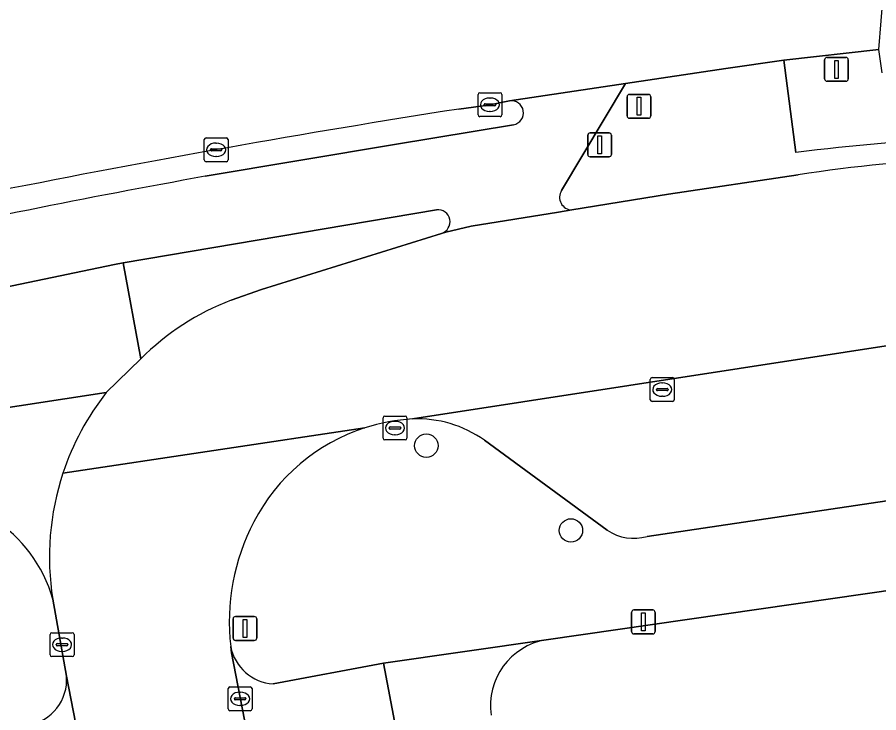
# Model space of a CAD drawing. Extents: x 159217 to 160349, y 381246 to 382172.
# Drawn here: x 160111.76 to 160147.81, y 382099.69 to 382128.8 of the extents above; entities that cross this region are included whole.
import ezdxf

# ---------------------------------------------------------------- set-up
doc = ezdxf.new("R2010")
doc.units = 0
for name, color, linetype in [('IMGEO_Berm_groen', 7, 'Continuous'), ('IMGEO_Berm_open', 7, 'Continuous'), ('IMGEO_Boom', 7, 'Continuous'), ('IMGEO_Drukknoppaal', 7, 'Continuous'), ('IMGEO_Fietspad_gesloten', 7, 'Continuous'), ('IMGEO_Kolk', 7, 'Continuous'), ('IMGEO_Lichtmast', 7, 'Continuous'), ('IMGEO_Parkeervlak_open', 7, 'Continuous'), ('IMGEO_Rijbaan_lokaal_open', 7, 'Continuous'), ('IMGEO_Rijbaan_regionaal_gesloten', 7, 'Continuous'), ('IMGEO_Verkeerseiland_open', 7, 'Continuous'), ('IMGEO_Verkeersregelinstallatiepaal', 7, 'Continuous'), ('IMGEO_Voetpad_open', 7, 'Continuous')]:
    doc.layers.add(name, color=color, linetype=linetype)

msp = doc.modelspace()

# ---------------------------------------------------------------- linework, layer by layer
at = {"layer": 'IMGEO_Berm_groen'}
for points in [[(160116.93, 382114.496), (160116.195, 382118.514), (160115.824, 382118.451), (160108.252, 382116.872)], [(160097.443, 382110.336), (160115.487, 382113.092), (160116.93, 382114.496)]]:
    msp.add_lwpolyline(points, dxfattribs=at)
at = {"layer": 'IMGEO_Berm_open'}
for points in [[(160132.364, 382125.3), (160131.463, 382125.121), (160130.242, 382124.955)], [(160119.626, 382122.141), (160127.548, 382123.474), (160132.522, 382124.298)], [(160129.309, 382120.737), (160116.195, 382118.514), (160116.93, 382114.496)], [(160120.71, 382116.954), (160121.987, 382117.403), (160129.512, 382119.752)]]:
    msp.add_lwpolyline(points, dxfattribs=at)
for centre, radius, start, end in [((160132.435, 382124.798), 0.507, 279.8784, 98.0433), ((160203.683, 381655.947), 474.723, 98.89961, 101.2695), ((160198.169, 381690.722), 438.511, 100.31809, 102.28686), ((160129.365, 382120.235), 0.505, 286.8727, 96.4175), ((160124.476, 382107.027), 10.618, 110.7757, 135.2934)]:
    msp.add_arc(centre, radius, start, end, dxfattribs=at)
at = {"layer": 'IMGEO_Boom'}
for centre in [(160128.878, 382110.867), (160134.93, 382107.32)]:
    msp.add_circle(centre, 0.489, dxfattribs=at)
at = {"layer": 'IMGEO_Drukknoppaal'}
for p, q in [((160135.732, 382123.955), (160136.522, 382123.955)), ((160136.522, 382123.955), (160135.732, 382123.955)), ((160135.632, 382123.055), (160135.632, 382123.855)), ((160135.632, 382123.855), (160135.632, 382123.055)), ((160136.622, 382123.855), (160136.622, 382123.055)), ((160136.622, 382123.055), (160136.622, 382123.855)), ((160136.522, 382122.955), (160135.732, 382122.955)), ((160135.732, 382122.955), (160136.522, 382122.955))]:
    msp.add_line(p, q, dxfattribs=at)
msp.add_lwpolyline([(160136.052, 382123.83), (160136.202, 382123.83), (160136.202, 382123.08), (160136.052, 382123.08), (160136.052, 382123.83)], dxfattribs=at)
for centre, start, end in [((160135.732, 382123.855), 90, 180), ((160135.732, 382123.855), 90, 180), ((160136.522, 382123.855), 0, 90), ((160136.522, 382123.855), 360, 90), ((160135.732, 382123.055), 180, 270), ((160135.732, 382123.055), 180, 270), ((160136.522, 382123.055), 270, 0), ((160136.522, 382123.055), 270, 0)]:
    msp.add_arc(centre, 0.1, start, end, dxfattribs=at)
at = {"layer": 'IMGEO_Fietspad_gesloten'}
for points in [[(160134.538, 382121.541), (160137.212, 382126.026), (160132.364, 382125.3)], [(160132.522, 382124.298), (160127.548, 382123.474), (160119.626, 382122.141)], [(160108.252, 382116.872), (160115.824, 382118.451), (160116.195, 382118.514), (160129.309, 382120.737)], [(160129.512, 382119.752), (160129.698, 382119.8), (160130.749, 382120.049), (160134.408, 382120.645), (160134.97, 382120.737)], [(160115.487, 382113.092), (160097.443, 382110.336)]]:
    msp.add_lwpolyline(points, dxfattribs=at)
for centre, radius, start, end in [((160132.435, 382124.798), 0.507, 279.8784, 98.0433), ((160198.169, 381690.722), 438.511, 100.31809, 102.28686), ((160134.975, 382121.258), 0.521, 147.0454, 269.4541), ((160129.365, 382120.235), 0.505, 286.8727, 96.4175), ((160124.223, 382106.216), 11.117, 141.7956, 161.6354), ((160124.254, 382106.215), 11.147, 161.6807, 189.1534), ((160107.664, 382102.891), 5.796, 15.5172, 99.4962)]:
    msp.add_arc(centre, radius, start, end, dxfattribs=at)
at = {"layer": 'IMGEO_Kolk'}
for p, q in [((160131.041, 382124.709), (160131.041, 382125.561)), ((160131.116, 382125.635), (160131.968, 382125.635)), ((160131.529, 382125.415), (160131.554, 382125.415)), ((160132.042, 382125.561), (160132.042, 382124.709)), ((160131.3, 382125.129), (160131.3, 382125.141)), ((160131.738, 382125.092), (160131.34, 382125.092)), ((160131.343, 382125.178), (160131.741, 382125.178)), ((160131.784, 382125.141), (160131.784, 382125.129)), ((160131.968, 382124.635), (160131.116, 382124.635)), ((160131.552, 382124.855), (160131.527, 382124.855)), ((160119.585, 382122.823), (160119.585, 382123.675)), ((160119.66, 382123.749), (160120.512, 382123.749)), ((160120.073, 382123.529), (160120.098, 382123.529)), ((160120.586, 382123.675), (160120.586, 382122.823)), ((160119.844, 382123.243), (160119.844, 382123.255)), ((160120.282, 382123.206), (160119.884, 382123.206)), ((160119.887, 382123.292), (160120.285, 382123.292)), ((160120.328, 382123.255), (160120.328, 382123.243)), ((160120.096, 382122.969), (160120.071, 382122.969)), ((160120.512, 382122.749), (160119.66, 382122.749)), ((160138.25, 382112.789), (160138.25, 382113.641)), ((160138.325, 382113.715), (160139.177, 382113.715)), ((160138.738, 382113.495), (160138.763, 382113.495)), ((160139.251, 382113.641), (160139.251, 382112.789)), ((160138.509, 382113.209), (160138.509, 382113.221)), ((160138.947, 382113.172), (160138.549, 382113.172)), ((160138.552, 382113.258), (160138.95, 382113.258)), ((160138.993, 382113.221), (160138.993, 382113.209)), ((160139.177, 382112.715), (160138.325, 382112.715)), ((160138.761, 382112.935), (160138.736, 382112.935)), ((160127.067, 382111.18), (160127.067, 382112.032)), ((160127.142, 382112.106), (160127.994, 382112.106)), ((160128.068, 382112.032), (160128.068, 382111.18)), ((160127.326, 382111.6), (160127.326, 382111.612)), ((160127.369, 382111.649), (160127.767, 382111.649)), ((160127.555, 382111.886), (160127.58, 382111.886)), ((160127.81, 382111.612), (160127.81, 382111.6)), ((160127.764, 382111.563), (160127.366, 382111.563)), ((160127.578, 382111.326), (160127.553, 382111.326)), ((160127.994, 382111.106), (160127.142, 382111.106)), ((160113.135, 382102.113), (160113.135, 382102.965)), ((160113.21, 382103.039), (160114.062, 382103.039)), ((160114.136, 382102.965), (160114.136, 382102.113)), ((160113.623, 382102.819), (160113.648, 382102.819)), ((160113.394, 382102.533), (160113.394, 382102.545)), ((160113.832, 382102.496), (160113.434, 382102.496)), ((160113.437, 382102.582), (160113.835, 382102.582)), ((160113.646, 382102.259), (160113.621, 382102.259)), ((160113.878, 382102.545), (160113.878, 382102.533)), ((160114.062, 382102.039), (160113.21, 382102.039)), ((160120.586, 382099.849), (160120.586, 382100.701)), ((160120.661, 382100.775), (160121.513, 382100.775)), ((160121.074, 382100.555), (160121.099, 382100.555)), ((160121.587, 382100.701), (160121.587, 382099.849)), ((160120.845, 382100.269), (160120.845, 382100.281)), ((160121.283, 382100.232), (160120.885, 382100.232)), ((160120.888, 382100.318), (160121.286, 382100.318)), ((160121.329, 382100.281), (160121.329, 382100.269)), ((160121.513, 382099.775), (160120.661, 382099.775)), ((160121.097, 382099.995), (160121.072, 382099.995))]:
    msp.add_line(p, q, dxfattribs=at)
for points in [[(160131.041, 382124.709), (160131.041, 382125.561)], [(160131.116, 382125.635), (160131.968, 382125.635)], [(160132.042, 382125.561), (160132.042, 382124.709)], [(160131.968, 382124.635), (160131.116, 382124.635)], [(160119.585, 382122.823), (160119.585, 382123.675)], [(160119.66, 382123.749), (160120.512, 382123.749)], [(160120.586, 382123.675), (160120.586, 382122.823)], [(160120.512, 382122.749), (160119.66, 382122.749)], [(160138.25, 382112.789), (160138.25, 382113.641)], [(160138.325, 382113.715), (160139.177, 382113.715)], [(160139.251, 382113.641), (160139.251, 382112.789)], [(160139.177, 382112.715), (160138.325, 382112.715)], [(160127.067, 382111.18), (160127.067, 382112.032)], [(160127.142, 382112.106), (160127.994, 382112.106)], [(160128.068, 382112.032), (160128.068, 382111.18)], [(160127.994, 382111.106), (160127.142, 382111.106)], [(160113.135, 382102.113), (160113.135, 382102.965)], [(160113.21, 382103.039), (160114.062, 382103.039)], [(160114.136, 382102.965), (160114.136, 382102.113)], [(160114.062, 382102.039), (160113.21, 382102.039)], [(160120.586, 382099.849), (160120.586, 382100.701)], [(160120.661, 382100.775), (160121.513, 382100.775)], [(160121.587, 382100.701), (160121.587, 382099.849)], [(160121.513, 382099.775), (160120.661, 382099.775)]]:
    msp.add_lwpolyline(points, dxfattribs=at)
for centre, radius, start, end in [((160131.118, 382125.559), 0.0765, 91.552, 178.448), ((160131.118, 382125.559), 0.0765, 91.552, 178.448), ((160131.966, 382125.559), 0.0765, 1.552, 88.448), ((160131.966, 382125.559), 0.0765, 1.552, 88.448), ((160131.34, 382125.138), 0.0403, 85.8775, 175.7526), ((160131.337, 382125.128), 0.0366, 178.938, 274.7102), ((160131.741, 382125.135), 0.043, 264.8664, 352.4533), ((160131.745, 382125.14), 0.0386, 1.7309, 96.639), ((160131.118, 382124.711), 0.0765, 181.552, 268.448), ((160131.118, 382124.711), 0.0765, 181.552, 268.448), ((160131.966, 382124.711), 0.0765, 271.552, 358.448), ((160131.966, 382124.711), 0.0765, 271.552, 358.448), ((160119.662, 382123.673), 0.0765, 91.552, 178.448), ((160119.662, 382123.673), 0.0765, 91.552, 178.448), ((160120.51, 382123.673), 0.0765, 1.552, 88.448), ((160120.51, 382123.673), 0.0765, 1.552, 88.448), ((160119.884, 382123.252), 0.0403, 85.8775, 175.7526), ((160119.881, 382123.242), 0.0366, 178.938, 274.7102), ((160120.285, 382123.249), 0.043, 264.8664, 352.4533), ((160120.289, 382123.254), 0.0386, 1.7309, 96.639), ((160119.662, 382122.825), 0.0765, 181.552, 268.448), ((160119.662, 382122.825), 0.0765, 181.552, 268.448), ((160120.51, 382122.825), 0.0765, 271.552, 358.448), ((160120.51, 382122.825), 0.0765, 271.552, 358.448), ((160138.327, 382113.639), 0.0765, 91.552, 178.448), ((160138.327, 382113.639), 0.0765, 91.552, 178.448), ((160139.175, 382113.639), 0.0765, 1.552, 88.448), ((160139.175, 382113.639), 0.0765, 1.552, 88.448), ((160138.549, 382113.218), 0.0403, 85.8775, 175.7526), ((160138.546, 382113.208), 0.0366, 178.938, 274.7102), ((160138.95, 382113.215), 0.043, 264.8664, 352.4533), ((160138.954, 382113.22), 0.0386, 1.7309, 96.639), ((160138.327, 382112.791), 0.0765, 181.552, 268.448), ((160138.327, 382112.791), 0.0765, 181.552, 268.448), ((160139.175, 382112.791), 0.0765, 271.552, 358.448), ((160139.175, 382112.791), 0.0765, 271.552, 358.448), ((160127.144, 382112.03), 0.0765, 91.552, 178.448), ((160127.144, 382112.03), 0.0765, 91.552, 178.448), ((160127.992, 382112.03), 0.0765, 1.552, 88.448), ((160127.992, 382112.03), 0.0765, 1.552, 88.448), ((160127.366, 382111.609), 0.0403, 85.8775, 175.7526), ((160127.771, 382111.611), 0.0386, 1.7309, 96.639), ((160127.363, 382111.599), 0.0366, 178.938, 274.7102), ((160127.767, 382111.606), 0.043, 264.8664, 352.4533), ((160127.144, 382111.182), 0.0765, 181.552, 268.448), ((160127.144, 382111.182), 0.0765, 181.552, 268.448), ((160127.992, 382111.182), 0.0765, 271.552, 358.448), ((160127.992, 382111.182), 0.0765, 271.552, 358.448), ((160113.212, 382102.963), 0.0765, 91.552, 178.448), ((160113.212, 382102.963), 0.0765, 91.552, 178.448), ((160114.06, 382102.963), 0.0765, 1.552, 88.448), ((160114.06, 382102.963), 0.0765, 1.552, 88.448), ((160113.434, 382102.542), 0.0403, 85.8775, 175.7526), ((160113.431, 382102.532), 0.0366, 178.938, 274.7102), ((160113.835, 382102.539), 0.043, 264.8664, 352.4533), ((160113.839, 382102.544), 0.0386, 1.7309, 96.639), ((160113.212, 382102.115), 0.0765, 181.552, 268.448), ((160113.212, 382102.115), 0.0765, 181.552, 268.448), ((160114.06, 382102.115), 0.0765, 271.552, 358.448), ((160114.06, 382102.115), 0.0765, 271.552, 358.448), ((160120.663, 382100.699), 0.0765, 91.552, 178.448), ((160120.663, 382100.699), 0.0765, 91.552, 178.448), ((160121.511, 382100.699), 0.0765, 1.552, 88.448), ((160121.511, 382100.699), 0.0765, 1.552, 88.448), ((160120.885, 382100.278), 0.0403, 85.8775, 175.7526), ((160120.882, 382100.268), 0.0366, 178.938, 274.7102), ((160121.286, 382100.275), 0.043, 264.8664, 352.4533), ((160121.29, 382100.28), 0.0386, 1.7309, 96.639), ((160120.663, 382099.851), 0.0765, 181.552, 268.448), ((160120.663, 382099.851), 0.0765, 181.552, 268.448), ((160121.511, 382099.851), 0.0765, 271.552, 358.448), ((160121.511, 382099.851), 0.0765, 271.552, 358.448)]:
    msp.add_arc(centre, radius, start, end, dxfattribs=at)
for centre, major_axis, ratio, start_param, end_param in [((160131.528, 382125.135), (-0.387, 0.002), 0.722429, 4.712389, 7.853982), ((160131.553, 382125.135), (-0.39, 0.002), 0.717154, 1.570796, 4.712389), ((160120.072, 382123.249), (-0.387, 0.002), 0.722429, 4.712389, 7.853982), ((160120.097, 382123.249), (-0.39, 0.002), 0.717154, 1.570796, 4.712389), ((160138.737, 382113.215), (-0.387, 0.002), 0.722429, 4.712389, 7.853982), ((160138.762, 382113.215), (-0.39, 0.002), 0.717154, 1.570796, 4.712389), ((160127.554, 382111.606), (-0.387, 0.002), 0.722429, 4.712389, 7.853982), ((160127.579, 382111.606), (-0.39, 0.002), 0.717154, 1.570796, 4.712389), ((160113.622, 382102.539), (-0.387, 0.002), 0.722429, 4.712389, 7.853982), ((160113.647, 382102.539), (-0.39, 0.002), 0.717154, 1.570796, 4.712389), ((160121.073, 382100.275), (-0.387, 0.002), 0.722429, 4.712389, 7.853982), ((160121.098, 382100.275), (-0.39, 0.002), 0.717154, 1.570796, 4.712389)]:
    msp.add_ellipse(centre, major_axis=major_axis, ratio=ratio, start_param=start_param, end_param=end_param, dxfattribs=at)
at = {"layer": 'IMGEO_Lichtmast'}
for p, q in [((160120.891, 382103.718), (160121.681, 382103.718)), ((160121.681, 382103.718), (160120.891, 382103.718)), ((160137.463, 382103.092), (160137.463, 382103.892)), ((160137.463, 382103.892), (160137.463, 382103.092)), ((160137.563, 382103.992), (160138.353, 382103.992)), ((160138.353, 382103.992), (160137.563, 382103.992)), ((160138.453, 382103.892), (160138.453, 382103.092)), ((160138.453, 382103.092), (160138.453, 382103.892)), ((160120.791, 382102.818), (160120.791, 382103.618)), ((160120.791, 382103.618), (160120.791, 382102.818)), ((160121.781, 382103.618), (160121.781, 382102.818)), ((160121.781, 382102.818), (160121.781, 382103.618)), ((160138.353, 382102.992), (160137.563, 382102.992)), ((160137.563, 382102.992), (160138.353, 382102.992)), ((160121.681, 382102.718), (160120.891, 382102.718)), ((160120.891, 382102.718), (160121.681, 382102.718))]:
    msp.add_line(p, q, dxfattribs=at)
for points in [[(160137.883, 382103.867), (160138.033, 382103.867), (160138.033, 382103.117), (160137.883, 382103.117), (160137.883, 382103.867)], [(160121.211, 382103.593), (160121.361, 382103.593), (160121.361, 382102.843), (160121.211, 382102.843), (160121.211, 382103.593)]]:
    msp.add_lwpolyline(points, dxfattribs=at)
for centre, start, end in [((160120.891, 382103.618), 90, 180), ((160120.891, 382103.618), 90, 180), ((160121.681, 382103.618), 0, 90), ((160121.681, 382103.618), 360, 90), ((160137.563, 382103.892), 90, 180), ((160137.563, 382103.892), 90, 180), ((160138.353, 382103.892), 0, 90), ((160138.353, 382103.892), 360, 90), ((160137.563, 382103.092), 180, 270), ((160137.563, 382103.092), 180, 270), ((160138.353, 382103.092), 270, 0), ((160138.353, 382103.092), 270, 0), ((160120.891, 382102.818), 180, 270), ((160120.891, 382102.818), 180, 270), ((160121.681, 382102.818), 270, 0), ((160121.681, 382102.818), 270, 0)]:
    msp.add_arc(centre, 0.1, start, end, dxfattribs=at)
at = {"layer": 'IMGEO_Parkeervlak_open'}
for points in [[(160151.022, 382115.497), (160128.298, 382111.987)], [(160131.308, 382111.092), (160136.446, 382107.328)], [(160138.117, 382107.069), (160154.528, 382109.511)], [(160120.694, 382102.458), (160120.719, 382102.203), (160132.186, 382043.112), (160132.165, 382043.433), (160132.173, 382043.761), (160132.21, 382044.086), (160132.276, 382044.408), (160132.371, 382044.722), (160132.493, 382045.026), (160132.642, 382045.318), (160132.816, 382045.596), (160133.014, 382045.857), (160133.235, 382046.1), (160133.477, 382046.321), (160133.738, 382046.52), (160134.015, 382046.695), (160134.307, 382046.845), (160134.611, 382046.968), (160134.925, 382047.063), (160137.351, 382047.658), (160127.083, 382101.769)], [(160127.083, 382101.769), (160122.465, 382100.897)], [(160124.098, 382048.299), (160113.819, 382101.227)]]:
    msp.add_lwpolyline(points, dxfattribs=at)
for centre, radius, start, end in [((160128.514, 382107.203), 4.788, 54.2994, 92.5818), ((160137.559, 382108.988), 1.999, 236.166, 286.2129), ((160122.586, 382102.819), 1.926, 190.8024, 266.4102), ((160111.926, 382101.06), 1.9, 278.7183, 5.0291)]:
    msp.add_arc(centre, radius, start, end, dxfattribs=at)
at = {"layer": 'IMGEO_Rijbaan_lokaal_open'}
for points in [[(160144.44, 382122.205), (160139.014, 382121.395), (160134.97, 382120.737), (160134.408, 382120.645), (160130.749, 382120.049), (160129.698, 382119.8), (160129.512, 382119.752), (160121.987, 382117.403), (160120.71, 382116.954)], [(160128.298, 382111.987), (160151.022, 382115.497)], [(160116.93, 382114.496), (160115.487, 382113.092)], [(160113.672, 382109.719), (160126.309, 382111.614)], [(160126.309, 382111.614), (160113.672, 382109.719)], [(160113.249, 382104.442), (160113.819, 382101.227), (160124.098, 382048.299), (160124.175, 382047.837), (160124.306, 382046.581), (160124.325, 382045.319), (160124.231, 382044.06), (160124.025, 382042.814), (160123.708, 382041.592), (160132.186, 382043.112), (160120.719, 382102.203)], [(160120.719, 382102.203), (160120.694, 382102.458)]]:
    msp.add_lwpolyline(points, dxfattribs=at)
for centre, radius, start, end in [((160154.718, 382054.373), 68.606, 86.72197, 98.61602), ((160124.476, 382107.027), 10.618, 110.7757, 135.2934), ((160124.223, 382106.216), 11.117, 141.7956, 161.6354), ((160128.76, 382104.035), 7.965, 93.323, 107.9198), ((160128.764, 382104.004), 7.996, 107.8817, 152.6308), ((160124.254, 382106.215), 11.147, 161.6807, 189.1534), ((160129.592, 382103.508), 8.96, 152.2477, 186.7277)]:
    msp.add_arc(centre, radius, start, end, dxfattribs=at)
at = {"layer": 'IMGEO_Rijbaan_regionaal_gesloten'}
msp.add_lwpolyline([(160130.242, 382124.955), (160131.463, 382125.121), (160132.364, 382125.3), (160137.212, 382126.026), (160141.406, 382126.654), (160143.842, 382127), (160147.818, 382127.447), (160148.1, 382131.063), (160148.375, 382134.605), (160147.942, 382134.578), (160142.778, 382133.99), (160137.806, 382133.244), (160137.619, 382133.186), (160136.879, 382133.064)], dxfattribs=at)
msp.add_arc((160203.683, 381655.947), 474.723, 98.89961, 101.2695, dxfattribs=at)
at = {"layer": 'IMGEO_Verkeerseiland_open'}
for points in [[(160144.346, 382123.136), (160143.842, 382127), (160141.406, 382126.654), (160137.212, 382126.026), (160134.538, 382121.541)], [(160134.97, 382120.737), (160139.014, 382121.395), (160144.44, 382122.205)]]:
    msp.add_lwpolyline(points, dxfattribs=at)
for centre, radius, start, end in [((160156.446, 382026.798), 97.095, 88.70128, 97.159), ((160154.718, 382054.373), 68.606, 86.72197, 98.61602), ((160134.975, 382121.258), 0.521, 147.0454, 269.4541)]:
    msp.add_arc(centre, radius, start, end, dxfattribs=at)
at = {"layer": 'IMGEO_Verkeersregelinstallatiepaal'}
for p, q in [((160145.645, 382127.114), (160146.435, 382127.114)), ((160146.435, 382127.114), (160145.645, 382127.114)), ((160145.545, 382126.214), (160145.545, 382127.014)), ((160145.545, 382127.014), (160145.545, 382126.214)), ((160146.535, 382127.014), (160146.535, 382126.214)), ((160146.535, 382126.214), (160146.535, 382127.014)), ((160146.435, 382126.114), (160145.645, 382126.114)), ((160145.645, 382126.114), (160146.435, 382126.114)), ((160137.278, 382124.669), (160137.278, 382125.469)), ((160137.278, 382125.469), (160137.278, 382124.669)), ((160137.378, 382125.569), (160138.168, 382125.569)), ((160138.168, 382125.569), (160137.378, 382125.569)), ((160138.268, 382125.469), (160138.268, 382124.669)), ((160138.268, 382124.669), (160138.268, 382125.469)), ((160138.168, 382124.569), (160137.378, 382124.569)), ((160137.378, 382124.569), (160138.168, 382124.569))]:
    msp.add_line(p, q, dxfattribs=at)
for points in [[(160145.965, 382126.989), (160146.115, 382126.989), (160146.115, 382126.239), (160145.965, 382126.239), (160145.965, 382126.989)], [(160137.698, 382125.444), (160137.848, 382125.444), (160137.848, 382124.694), (160137.698, 382124.694), (160137.698, 382125.444)]]:
    msp.add_lwpolyline(points, dxfattribs=at)
for centre, start, end in [((160145.645, 382127.014), 90, 180), ((160145.645, 382127.014), 90, 180), ((160146.435, 382127.014), 0, 90), ((160146.435, 382127.014), 360, 90), ((160145.645, 382126.214), 180, 270), ((160145.645, 382126.214), 180, 270), ((160146.435, 382126.214), 270, 0), ((160146.435, 382126.214), 270, 0), ((160137.378, 382125.469), 90, 180), ((160137.378, 382125.469), 90, 180), ((160138.168, 382125.469), 0, 90), ((160138.168, 382125.469), 360, 90), ((160137.378, 382124.669), 180, 270), ((160137.378, 382124.669), 180, 270), ((160138.168, 382124.669), 270, 0), ((160138.168, 382124.669), 270, 0)]:
    msp.add_arc(centre, 0.1, start, end, dxfattribs=at)
at = {"layer": 'IMGEO_Voetpad_open'}
for points in [[(160147.946, 382126.468), (160147.818, 382127.447), (160143.842, 382127), (160144.346, 382123.136)], [(160136.446, 382107.328), (160131.308, 382111.092)], [(160154.528, 382109.511), (160138.117, 382107.069)], [(160122.465, 382100.897), (160127.083, 382101.769), (160133.89, 382102.743), (160154.684, 382105.745), (160159.231, 382105.996), (160161.858, 382105.871), (160165.665, 382105.155), (160175.309, 382100.069), (160179.96, 382097.33), (160194.176, 382088.959), (160194.542, 382088.743), (160194.454, 382094.413)], [(160165.665, 382105.155), (160161.858, 382105.871), (160159.231, 382105.996), (160154.684, 382105.745), (160133.89, 382102.743)], [(160113.819, 382101.227), (160113.249, 382104.442)], [(160133.89, 382102.743), (160127.083, 382101.769), (160137.351, 382047.658), (160142.592, 382060.322)]]:
    msp.add_lwpolyline(points, dxfattribs=at)
for centre, radius, start, end in [((160156.446, 382026.798), 97.095, 88.70128, 97.159), ((160128.76, 382104.035), 7.965, 93.323, 107.9198), ((160128.514, 382107.203), 4.788, 54.2994, 92.5818), ((160128.764, 382104.004), 7.996, 107.8817, 152.6308), ((160107.664, 382102.891), 5.796, 15.5172, 99.4962), ((160129.592, 382103.508), 8.96, 152.2477, 186.7277), ((160137.559, 382108.988), 1.999, 236.166, 286.2129), ((160134.353, 382099.991), 2.791, 99.5513, 188.219), ((160134.353, 382099.991), 2.791, 99.5513, 188.219), ((160122.586, 382102.819), 1.926, 190.8024, 266.4102), ((160111.926, 382101.06), 1.9, 278.7183, 5.0291)]:
    msp.add_arc(centre, radius, start, end, dxfattribs=at)

doc.saveas('drawing.dxf')
